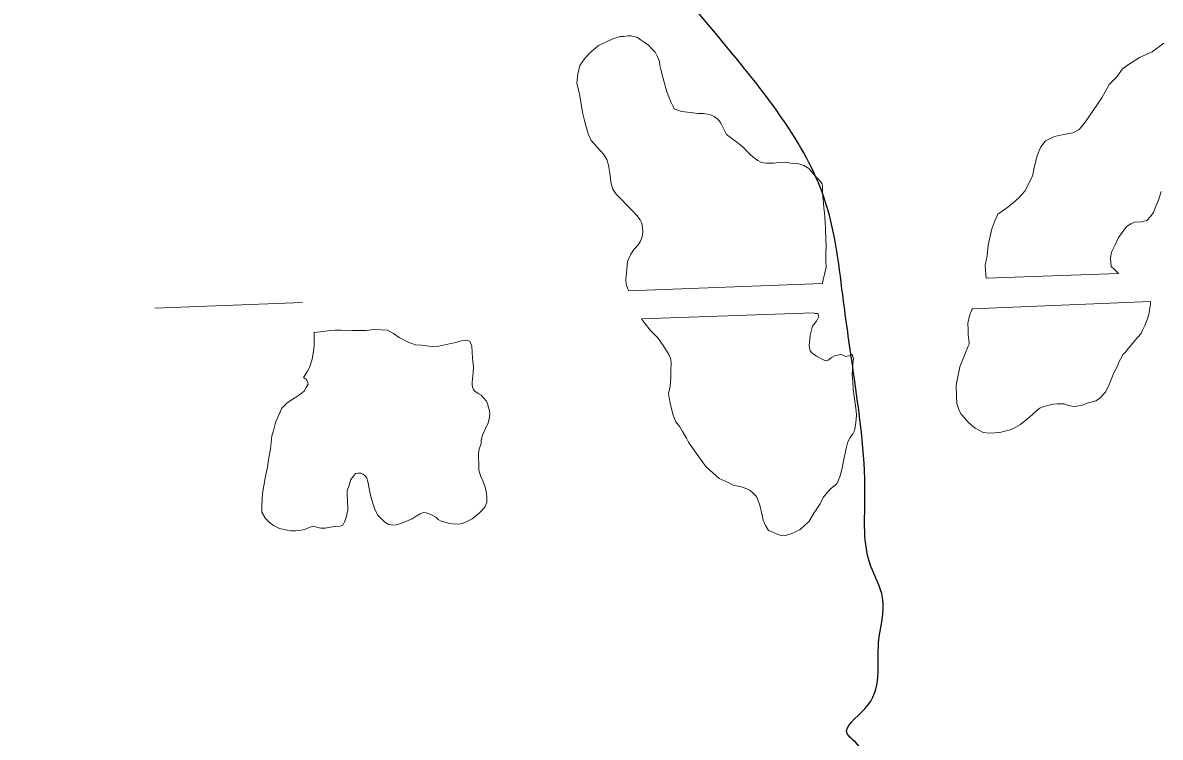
# Model space of a CAD drawing. Extents: x -1643653 to 4543381, y 1624270 to 13878484.
# Drawn here: x 682134 to 684849, y 8988487 to 8990194 of the extents above; entities that cross this region are included whole.
import ezdxf

# ---------------------------------------------------------------- set-up
doc = ezdxf.new("R2010")
doc.units = 0
doc.header["$LTSCALE"] = 200
doc.linetypes.add('LONG_DASH_SHORT_DASH', pattern=[9.9, 6, -1.2, 1.5, -1.2])
for name, color, linetype, lineweight in [('1', 7, 'Continuous', 13), ('24', 7, 'Continuous', 25), ('29', 7, 'Continuous', 13), ('7', 7, 'LONG_DASH_SHORT_DASH', 60)]:
    doc.layers.add(name, color=color, linetype=linetype, lineweight=lineweight)

msp = doc.modelspace()

# ---------------------------------------------------------------- linework, layer by layer
at = {"layer": '1', "lineweight": 25}
msp.add_spline([(814781, 9009175.5), (814787.2, 9009173.4), (814796.9, 9009173.4), (814799.4, 9009172.4), (814805.1, 9009174.5), (814805.6, 9009176.5), (814811.7, 9009179.5), (814811.7, 9009179.5), (814801.5, 9009181), (814790.7, 9009181.5), (814784.1, 9009183.1), (814777.4, 9009185.1), (814778.4, 9009175.5)], degree=3, dxfattribs=at)
at = {"layer": '24'}
msp.add_spline([(687252.8, 8980199.7), (687166.4, 8980215.3), (687101.2, 8980261.9), (687040.7, 8980308.5), (686970.8, 8980317.8), (686901, 8980317.8), (686742.7, 8980252.6), (686575, 8980285.2), (686332.9, 8980415.6), (686239.8, 8980462.2), (686267.7, 8980560.1), (686249.1, 8980648.6), (686319, 8980867.6), (686603, 8981398.7), (686663.5, 8981524.5), (686724, 8981794.7), (686910.3, 8982102.2), (686952.2, 8982386.4), (686942.9, 8982470.3), (686854.4, 8982554.2), (686873, 8982684.6), (686868.4, 8982926.9), (686789.2, 8983094.6), (686770.6, 8983220.4), (686770.6, 8983276.3), (686649.6, 8983392.8), (686528.5, 8983527.9), (686481.9, 8983644.4), (686337.6, 8983709.6), (686104.8, 8983905.3), (686007, 8984026.5), (685834.7, 8984133.6), (685350.5, 8984748.6), (685266.7, 8984851.1), (685215.5, 8985102.7), (685103.7, 8985419.5), (684959.4, 8985615.2), (684717.3, 8985927.4), (684400.6, 8986216.2), (684191.1, 8986598.3), (684139.9, 8986682.2), (684130.6, 8986994.3), (684088.7, 8987409), (684153.8, 8987749.1), (684107.3, 8988103.2), (684107.3, 8988163.8), (684139.9, 8988163.8), (684139.9, 8988382.8), (684144.5, 8988434), (684116.6, 8988480.6), (684102.6, 8988494.6), (684144.5, 8988555.1), (684177.1, 8988713.5), (684186.5, 8988820.7), (684158.5, 8988895.2), (684144.5, 8989067.6), (684116.6, 8989361.2), (684093.3, 8989528.9), (684051.4, 8989761.8), (683823.3, 8990125.3), (683259.9, 8990786.8)], degree=3, dxfattribs=at)
at = {"layer": '29'}
msp.add_line((682449, 8989512.3), (682801.8, 8989525.6), dxfattribs=at)
for points in [[(683469.4, 8990099.5), (683474.6, 8990107.3), (683486, 8990120.3), (683508.7, 8990139.3), (683542.2, 8990155.2), (683561, 8990160.8), (683568.1, 8990160.8), (683578.8, 8990162), (683585.7, 8990162), (683591.1, 8990160.8), (683599.5, 8990158.9), (683608.2, 8990153.8), (683617.1, 8990147.5), (683627.6, 8990140.2), (683636.7, 8990130.5), (683643.8, 8990123.4), (683648.9, 8990112.1), (683653.7, 8990100.7), (683654.8, 8990091.6), (683658, 8990078.6), (683665.1, 8990051.6), (683671.4, 8990028.4), (683677.9, 8990013), (683682.2, 8990002.8), (683686.4, 8989993.2), (683689, 8989988.3), (683693.2, 8989986.1), (683697.5, 8989984.7), (683706.3, 8989981.8), (683720.8, 8989979.8), (683733.6, 8989978.1), (683745.8, 8989976.7), (683759.1, 8989976.7), (683774.5, 8989974.2), (683784.7, 8989969.6), (683794.3, 8989962.8), (683800.3, 8989954), (683806.8, 8989940.7), (683813.6, 8989926.8), (683823.8, 8989919.4)], [(684857.5, 8990144.5), (684830, 8990124.2), (684799.7, 8990110.8), (684771, 8990091.9), (684758, 8990082.9), (684746.3, 8990065.4), (684727.3, 8990045.8), (684710.1, 8990014.1), (684668.7, 8989954.1), (684655.6, 8989938.6), (684640.4, 8989930.7), (684618.1, 8989926.9), (684596.7, 8989921.7), (684575, 8989911.4), (684564.4, 8989897), (684555.1, 8989876.3), (684548.2, 8989847.4), (684544.1, 8989827.1), (684525.7, 8989791.4), (684518.4, 8989782.5), (684511.5, 8989775.3), (684498.5, 8989763.2), (684482.6, 8989750.5), (684461.3, 8989736.4), (684454.1, 8989720.9), (684447.2, 8989701.3), (684438.6, 8989662.5), (684436.2, 8989636.7), (684431.7, 8989615), (684432.7, 8989592.3), (684433.9, 8989583.2), (684749.9, 8989594.4), (684741.1, 8989603.5), (684732.1, 8989611.8), (684730.4, 8989631.4), (684732.8, 8989645.8), (684741.4, 8989663.4), (684749.3, 8989680.9), (684768.4, 8989707.3), (684778.8, 8989713.5), (684788, 8989717), (684803.5, 8989718), (684817.3, 8989721.5), (684825.2, 8989730.4), (684832.8, 8989740.4), (684837.3, 8989751.7), (684844.8, 8989769.6), (684851.7, 8989790.6)], [(683459, 8990071.2), (683463.8, 8990091.6), (683469.4, 8990099.5)], [(683579, 8989556.5), (683574.7, 8989568.4), (683573.6, 8989581.5), (683576.1, 8989605.3), (683577.3, 8989623.2), (683581, 8989630.6), (683585.8, 8989640.8), (683593.2, 8989653.2), (683603.1, 8989662.9), (683608.8, 8989671.7), (683612.5, 8989682.5), (683613.9, 8989694.4), (683613.6, 8989702.9), (683612.5, 8989710.6), (683611.1, 8989716.5), (683607.7, 8989722.8), (683600, 8989733.6), (683588.1, 8989746), (683577.6, 8989756.5), (683562, 8989773.3), (683550.6, 8989784.3), (683542.6, 8989796.2), (683538.3, 8989809), (683536.9, 8989820.6), (683535.2, 8989834.5), (683534.1, 8989843.6), (683532.4, 8989853.8), (683529.8, 8989861.8), (683528.1, 8989867.2), (683520.2, 8989879.4), (683512.8, 8989887.9), (683490.6, 8989912), (683483.7, 8989928.4), (683478.9, 8989944.9), (683474.9, 8989959.9), (683471.2, 8989976.1), (683465.8, 8990003.4), (683463, 8990023.8), (683457, 8990048.8), (683459, 8990071.2)], [(683823.8, 8989919.4), (683838.3, 8989908.1), (683853.3, 8989896.1), (683862.4, 8989886.8), (683869.5, 8989880), (683877.5, 8989872.3), (683888.8, 8989864.3), (683897.3, 8989860.1), (683907.6, 8989858.4), (683926.3, 8989858.1), (683940, 8989860.1), (683951.9, 8989860.7), (683967.5, 8989858.4), (683986.5, 8989856.7), (683998.7, 8989852.4), (684010.1, 8989845.1), (684029.7, 8989823.5), (684032.4, 8989821.1), (684036.8, 8989815.8), (684040.2, 8989811.7), (684042.6, 8989808.8), (684043.2, 8989802.9), (684043.4, 8989792.7), (684044, 8989778), (684045.7, 8989763.3), (684046.1, 8989751.4), (684047.7, 8989739.7), (684049.6, 8989717.4), (684050.2, 8989701.1), (684051.2, 8989675.8), (684052.1, 8989661.2), (684050.7, 8989643.7), (684050.7, 8989624), (684051.6, 8989610.2), (684049.3, 8989599.7), (684044.3, 8989579.9), (684042.9, 8989572.1), (684042.9, 8989571.1), (683580.5, 8989553), (683579, 8989556.5)], [(684363.4, 8989284.2), (684363.1, 8989301.3), (684362.4, 8989327.8), (684371, 8989371.8), (684390.7, 8989421.3), (684393.1, 8989425.8), (684392.1, 8989438.2), (684391.1, 8989446.8), (684390.4, 8989460.5), (684389.7, 8989476.4), (684393.8, 8989493.6), (684399.3, 8989508.3), (684401.1, 8989510.7), (684825.8, 8989527.9), (684826.3, 8989521.7), (684824.4, 8989512.2), (684821.9, 8989497), (684818.7, 8989486.2), (684812.4, 8989470.4), (684807.3, 8989459.6), (684803.5, 8989451.3), (684795.9, 8989442.5), (684786.4, 8989431.7), (684780.1, 8989423.5), (684773.1, 8989415.9), (684767.4, 8989407.6), (684761, 8989401.9), (684754.1, 8989389.9), (684750.2, 8989382.9), (684747.1, 8989373.4), (684739.5, 8989358.8), (684735, 8989349.3), (684728.1, 8989331.6), (684718.5, 8989311.3), (684704, 8989296.1), (684695.7, 8989291), (684680.9, 8989286.9), (684677.1, 8989285.6), (684663.1, 8989279.9), (684654.9, 8989278.7)], [(683611.3, 8989486.6), (684021.3, 8989500.5), (684025.9, 8989498.9), (684032.3, 8989498.9), (684034.1, 8989492), (684029.1, 8989481), (684019, 8989469.1), (684013.9, 8989446.6), (684011.2, 8989421.8), (684013.9, 8989410.3), (684018.1, 8989404.4), (684028.6, 8989397.5), (684038.7, 8989391.5), (684050.2, 8989386.5), (684056.2, 8989387.4), (684064.9, 8989394.3), (684071.8, 8989398), (684086.5, 8989401.2), (684091.6, 8989399.3), (684098.4, 8989396.6), (684106.2, 8989398.4), (684114.1, 8989402.1), (684117.1, 8989390.8), (684115.7, 8989378.3), (684114, 8989352.7), (684115.7, 8989336.8), (684116.5, 8989318.4), (684118.8, 8989301.1), (684121.1, 8989284.1), (684123.7, 8989267.1), (684124.2, 8989256), (684122.5, 8989238.7), (684121.4, 8989227.9), (684119.1, 8989220), (684115.4, 8989211.5), (684108.9, 8989202.9), (684103.8, 8989192.7), (684098.4, 8989173.4), (684094.9, 8989154.7), (684092.6, 8989142.2)], [(683702.7, 8989228.9), (683693.3, 8989240.6), (683686.2, 8989256.2), (683679.3, 8989284.4), (683675.7, 8989308.3), (683679.6, 8989324.7), (683680.8, 8989347.7), (683681.3, 8989360.8), (683682.2, 8989382.8), (683680.2, 8989392.5), (683676.2, 8989401.6), (683664.6, 8989420.6), (683650.1, 8989440.7), (683632.8, 8989458.3), (683617.4, 8989477.6), (683611.3, 8989486.6)], [(683071.2, 8989424.1), (683053.8, 8989430.6), (683032.5, 8989441.5), (683018.9, 8989451.8), (683004.5, 8989459.6), (682989.4, 8989460.3), (682971.3, 8989461.3), (682954.1, 8989458.9), (682941, 8989458.7), (682921.3, 8989458.6), (682907.8, 8989458.1), (682892.9, 8989459.6), (682880.1, 8989459.4), (682868.5, 8989458.6), (682844.7, 8989455.5), (682828.8, 8989453.7), (682829.3, 8989450.5), (682829.9, 8989437.6), (682829.5, 8989422.6), (682828.1, 8989408.4), (682825.1, 8989390.1), (682822.2, 8989383), (682818.9, 8989372.2), (682813.3, 8989359.9), (682804, 8989346.4), (682811.7, 8989341.2), (682814.3, 8989334), (682815.3, 8989330.2), (682810.2, 8989322.3), (682805.8, 8989314.1), (682797.9, 8989307), (682783.2, 8989298.1), (682765.1, 8989285.8), (682752.7, 8989273.5), (682743.8, 8989253.6), (682737.3, 8989238.9), (682731.5, 8989216.8), (682728.8, 8989207.2), (682725, 8989175.4), (682720.9, 8989150.5), (682718.5, 8989132), (682714.8, 8989118), (682712.7, 8989105.7), (682706.2, 8989069.6), (682705.2, 8989055.6), (682704.5, 8989037.4), (682704.5, 8989024.4), (682713.4, 8989009.4), (682722.3, 8989000.9), (682732.9, 8988992.7), (682746.6, 8988985.8), (682765, 8988981.4), (682774.3, 8988980), (682785.2, 8988980), (682798.2, 8988981.4), (682807.1, 8988983.1), (682819.4, 8988988.9), (682829.7, 8988990.9), (682837.2, 8988988.2), (682845.7, 8988986.5), (682856, 8988986.6), (682877.2, 8988990.4), (682891.9, 8988991.1), (682897.7, 8988993.8), (682902.1, 8989002), (682906.2, 8989011.9), (682909.7, 8989030.4), (682909, 8989054.3), (682908.6, 8989065.2), (682908.6, 8989075.5), (682913.1, 8989089.2), (682917.1, 8989102.5), (682923.4, 8989110.8), (682928.1, 8989116.8), (682933.6, 8989118.2), (682940.8, 8989117.9), (682945.6, 8989115.5), (682950.7, 8989112.1), (682955.1, 8989105.6), (682957.5, 8989097.7), (682961, 8989081), (682964.7, 8989061.1), (682970.5, 8989044), (682974, 8989033.8), (682980.8, 8989018.4), (682990.7, 8989008.5), (682998.6, 8989000.6), (683006.5, 8988995.8), (683017.4, 8988993.8), (683025.3, 8988994.5), (683034.5, 8988997.2), (683040.7, 8988999.6), (683053.7, 8989004.7), (683063.6, 8989008.8), (683073.5, 8989015), (683082.4, 8989020.8), (683090.9, 8989024.2), (683096.7, 8989023.5), (683103.2, 8989020.5), (683109.4, 8989018.1), (683119.8, 8989012.7)], [(683119.8, 8989012.7), (683125.7, 8989007.2), (683130.8, 8989003.8), (683135.9, 8989002.1), (683150.3, 8988998.7), (683160.5, 8988997), (683172.8, 8988995.9), (683182.8, 8988997.6), (683192.7, 8989001.7), (683207.1, 8989008.6), (683217, 8989016.4), (683224.2, 8989022.9), (683236.8, 8989037), (683241.6, 8989047.9), (683241.9, 8989060.2), (683240.6, 8989070.4), (683237.8, 8989084.1), (683232, 8989099.5), (683227.6, 8989110.1), (683222.8, 8989125.1), (683222.5, 8989140.5), (683221.8, 8989154.2), (683222.1, 8989165.1), (683223.8, 8989175.4), (683228.3, 8989188.7), (683227.9, 8989196.6), (683231.3, 8989208.8), (683235.8, 8989217.7), (683238.9, 8989224.9), (683244.7, 8989238.2), (683247.4, 8989246.8), (683248.8, 8989258.4), (683247.8, 8989266.6), (683245, 8989276.9), (683243.3, 8989285.4), (683240.2, 8989290.6), (683234.8, 8989297), (683227.9, 8989303.9), (683222.5, 8989307.6), (683216.6, 8989311.1), (683212.9, 8989313.5), (683209.8, 8989317.9), (683207.8, 8989323.4), (683207.1, 8989328.5), (683207.1, 8989335), (683208.4, 8989349.7), (683209.5, 8989358.9), (683209.7, 8989370.8), (683207.7, 8989392.3), (683206.3, 8989421), (683201.2, 8989433.3), (683190.6, 8989435.7), (683180.3, 8989434), (683168, 8989430.2), (683155.7, 8989427.5), (683134.5, 8989422.4), (683119.8, 8989419.6), (683104, 8989421), (683085.9, 8989423.4), (683071.2, 8989424.1)], [(684654.9, 8989278.7), (684644.1, 8989277.4), (684629.5, 8989279.3), (684620, 8989283.1), (684613, 8989283.1), (684603.5, 8989283.1), (684592.8, 8989282.5), (684584.5, 8989279.9), (684571.2, 8989276.7), (684561.7, 8989272.9), (684556, 8989269.1), (684545.2, 8989258.4), (684538.2, 8989252.7), (684528.7, 8989244.4), (684515.4, 8989234.3), (684504.6, 8989228), (684491.9, 8989221.6), (684478.6, 8989217.8), (684466.6, 8989215.3), (684442.1, 8989213.5), (684426.3, 8989214.8), (684416.1, 8989220.2), (684407.6, 8989225.6), (684398.7, 8989232.2), (684390.8, 8989239.8), (684381.9, 8989249.7), (684374, 8989258.8), (684369.2, 8989267.7), (684363.4, 8989284.2)], [(684092.6, 8989142.2), (684089.5, 8989126.9), (684084.7, 8989109), (684077, 8989092.6), (684062.2, 8989080.6), (684052, 8989068.4), (684044.3, 8989059.4), (684037.5, 8989044.9), (684027.9, 8989030.7), (684022.2, 8989022.2), (684011.3, 8989003.5), (683997.4, 8988990.7), (683988.9, 8988982.8), (683978.7, 8988978), (683968.4, 8988972.8), (683953.9, 8988969.4), (683942.3, 8988970), (683932.1, 8988973.1), (683924.4, 8988976.8), (683913.9, 8988981.3), (683906.8, 8988993), (683901.7, 8989005.8), (683898.8, 8989017.4), (683893.2, 8989041.8), (683885.2, 8989062.4), (683877.8, 8989070.1), (683870.7, 8989076.1), (683862.2, 8989080.3), (683847.4, 8989086.3), (683831.2, 8989088.8), (683817.6, 8989095.3), (683796, 8989105), (683781.1, 8989118.5), (683764.9, 8989133.6), (683754.4, 8989148.3), (683741.6, 8989165.3), (683722.8, 8989192), (683718.6, 8989201.4), (683709.2, 8989217.3), (683702.7, 8989228.9)]]:
    msp.add_lwpolyline(points, dxfattribs=at)
at = {"layer": '7'}
msp.add_spline([(683598.6, 8994777.1), (684397.7, 8994464.4), (685057.9, 8994117), (685335.8, 8993804.3), (685509.6, 8993491.6), (685648.5, 8993005.2), (685787.5, 8992692.5), (686065.5, 8992275.5), (686343.4, 8991858.6), (686725.6, 8991615.4), (687073, 8991302.7), (687420.5, 8990920.5), (687906.9, 8989912.9), (688323.8, 8989079.1), (688636.5, 8988384.2), (688984, 8987863), (689435.6, 8987654.6), (689817.8, 8987515.6), (690269.5, 8987168.1), (690582.2, 8986959.7), (690825.4, 8986994.4), (691033.9, 8986716.5), (691311.8, 8986369), (691902.5, 8985500.4), (692354.1, 8985153), (692666.8, 8984701.3), (692875.3, 8984214.9), (693158.7, 8983934.4), (693502.3, 8983815), (693545.2, 8983676.6), (693602.5, 8983504.7), (693621.6, 8983017.8), (693570.2, 8982929.4), (693397.3, 8982487.9), (693500.7, 8982373.5), (693769.5, 8982043.9), (693907.8, 8981934.1), (694056.6, 8981574.3), (694126.1, 8980775.2), (694195.6, 8980288.8), (694332.5, 8979985.6), (694542.5, 8979770.8), (694432.7, 8979351), (694365.9, 8979193.5), (694122.6, 8978945.4), (693898.3, 8978539.8), (694012.8, 8978253.5), (694475.7, 8978549.3), (695243.9, 8979169.6), (695396.6, 8979322.3), (696002.5, 8979718.4), (696732.6, 8980376.8), (697123.8, 8980615.4), (697739.5, 8980636.2), (698156.4, 8980636.2)], degree=3, dxfattribs=at)

doc.saveas('drawing.dxf')
